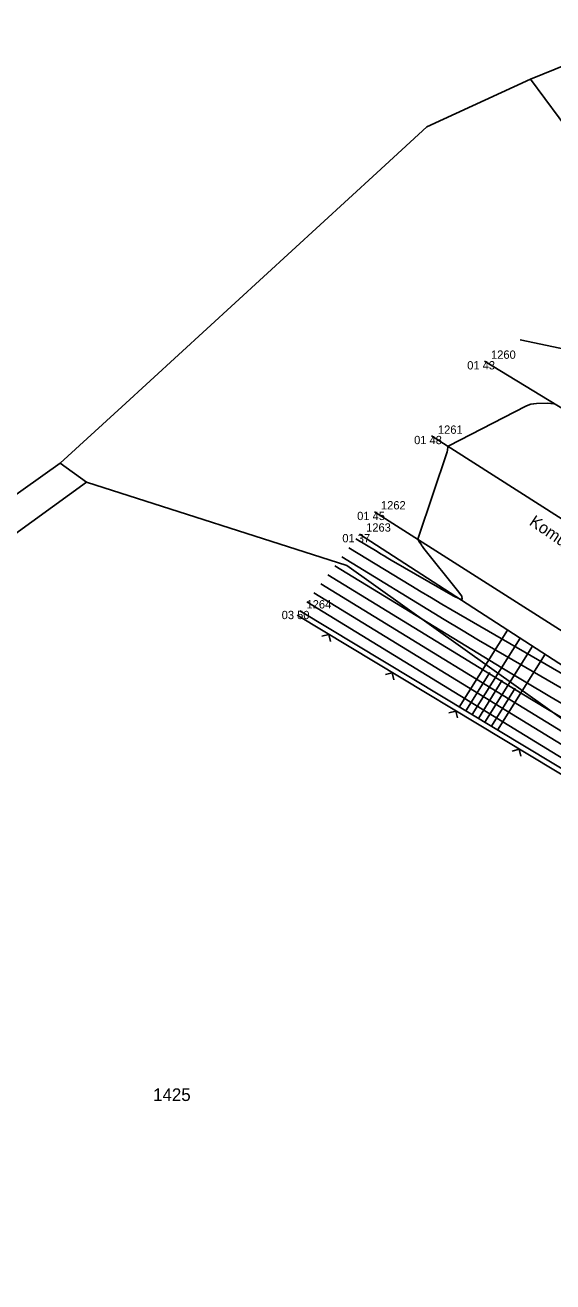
# Model space of a CAD drawing. Extents: x -711234 to -710007, y -1026313 to -1025448.
# Drawn here: x -710622.59 to -710604.8, y -1025538.91 to -1025496.53 of the extents above; entities that cross this region are included whole.
import ezdxf

# ---------------------------------------------------------------- set-up
doc = ezdxf.new("R2010")
doc.units = 0
for name, color, linetype in [('Ex_Major Contours', 7, 'Continuous'), ('Ex_Minor Contours', 7, 'Continuous'), ('Z_body', 7, 'Continuous'), ('Z_body_cisla', 7, 'Continuous'), ('Z_body_vysky_redukovane', 7, 'Continuous'), ('Z_hrany_paty', 7, 'Continuous'), ('Z_katastr_cisla_pozemkova', 7, 'Continuous'), ('Z_katastr_hranice', 7, 'Continuous'), ('Z_komunikace', 7, 'Continuous'), ('Z_komunikace_osa', 7, 'Continuous'), ('Z_ploty', 7, 'Continuous'), ('Z_ploty_znacky', 7, 'Continuous'), ('Z_popisy', 7, 'Continuous'), ('Z_technicke_srafy', 7, 'Continuous')]:
    doc.layers.add(name, color=color, linetype=linetype)

# ---------------------------------------------------------------- blocks, each defined once
blk = doc.blocks.new('POINT_DISPLAY')
blk.add_line((0, 0), (0, 0))
blk = doc.blocks.new('Z212')
for p, q in [((-0.17, 0.17), (0, 0)), ((0, 0), (0.17, 0.17))]:
    blk.add_line(p, q)

msp = doc.modelspace()

# ---------------------------------------------------------------- linework, layer by layer
at = {"layer": 'Ex_Major Contours'}
for points in [[(-710611.907, -1025514.456), (-710608.456, -1025516.569), (-710607.88, -1025516.919), (-710607.301, -1025517.266), (-710606.721, -1025517.609), (-710606.138, -1025517.948), (-710597.097, -1025523.174)], [(-710612.856, -1025515.672), (-710601.725, -1025522.486)]]:
    msp.add_lwpolyline(points, dxfattribs=at)
at = {"layer": 'Ex_Minor Contours'}
for points in [[(-710603.493, -1025507.652), (-710605.898, -1025507.137)], [(-710611.433, -1025513.848), (-710610.721, -1025514.284), (-710610.602, -1025514.356), (-710610.483, -1025514.428), (-710610.363, -1025514.499), (-710610.243, -1025514.569), (-710608.161, -1025515.772), (-710607.947, -1025515.879), (-710607.85, -1025515.885), (-710607.87, -1025515.79), (-710608.008, -1025515.594), (-710609.141, -1025514.173), (-710609.164, -1025514.144), (-710609.186, -1025514.114), (-710609.208, -1025514.084), (-710609.229, -1025514.053), (-710609.312, -1025513.93), (-710609.328, -1025513.899), (-710609.337, -1025513.866), (-710609.337, -1025513.833), (-710609.33, -1025513.798), (-710608.363, -1025510.916), (-710608.357, -1025510.899), (-710608.353, -1025510.881), (-710608.35, -1025510.863), (-710608.347, -1025510.844), (-710608.34, -1025510.77), (-710608.336, -1025510.753), (-710608.329, -1025510.738), (-710608.318, -1025510.726), (-710608.303, -1025510.716), (-710605.709, -1025509.379), (-710605.623, -1025509.34), (-710605.533, -1025509.312), (-710605.441, -1025509.295), (-710605.347, -1025509.288), (-710604.963, -1025509.283), (-710604.868, -1025509.285), (-710604.774, -1025509.296)], [(-710611.67, -1025514.152), (-710609.589, -1025515.427), (-710609.241, -1025515.638), (-710608.892, -1025515.847), (-710608.542, -1025516.054), (-710608.19, -1025516.259), (-710600.705, -1025520.585)], [(-710604.085, -1025519.638), (-710604.899, -1025519.164), (-710605.711, -1025518.685), (-710606.519, -1025518.201), (-710607.324, -1025517.711), (-710612.145, -1025514.76)], [(-710612.382, -1025515.064), (-710605.827, -1025519.077), (-710604.976, -1025519.594), (-710604.121, -1025520.106)], [(-710603.776, -1025520.782), (-710612.619, -1025515.368)], [(-710613.093, -1025515.976), (-710599.675, -1025524.191)]]:
    msp.add_lwpolyline(points, dxfattribs=at)
at = {"layer": 'Z_hrany_paty'}
msp.add_line((-710611.31, -1025513.69), (-710596.53, -1025523.28), dxfattribs=at)
at = {"layer": 'Z_katastr_hranice'}
msp.add_line((-710620.52, -1025511.94), (-710621.41, -1025511.3), dxfattribs=at)
for points in [[(-710605.55, -1025498.35), (-710600.31, -1025496.23), (-710590.39, -1025488.2), (-710567.92, -1025468.18), (-710542.651, -1025448.601)], [(-710621.41, -1025511.3), (-710619.33, -1025509.4), (-710610.73, -1025501.51), (-710609.05, -1025499.96), (-710605.55, -1025498.35)], [(-710605.55, -1025498.35), (-710601.68, -1025503.57), (-710600.21, -1025504.82)], [(-710776.41, -1025637.7), (-710770.58, -1025633.05), (-710765.02, -1025628.66), (-710719.76, -1025587.45), (-710701.69, -1025568.27), (-710632.72, -1025519.35), (-710621.41, -1025511.3)], [(-710577.81, -1025537.82), (-710614.99, -1025571.47), (-710648.25, -1025532.06), (-710620.52, -1025511.94)], [(-710577.81, -1025537.82), (-710583.33, -1025534.38), (-710588.44, -1025531.36), (-710611.74, -1025514.75), (-710620.52, -1025511.94)]]:
    msp.add_lwpolyline(points, dxfattribs=at)
at = {"layer": 'Z_komunikace'}
for p, q in [((-710607.1, -1025507.86), (-710591.8, -1025517.19)), ((-710610.81, -1025512.94), (-710595.95, -1025522.41))]:
    msp.add_line(p, q, dxfattribs=at)
at = {"layer": 'Z_komunikace_osa'}
msp.add_line((-710608.89, -1025510.38), (-710593.94, -1025519.92), dxfattribs=at)
at = {"layer": 'Z_ploty'}
for p, q in [((-710613.42, -1025516.43), (-710598.37, -1025525.5)), ((-710613.33, -1025516.28), (-710598.28, -1025525.35))]:
    msp.add_line(p, q, dxfattribs=at)
at = {"layer": 'Z_technicke_srafy'}
for p, q in [((-710607.95, -1025519.53), (-710606.32, -1025516.93)), ((-710607.52, -1025519.78), (-710605.9, -1025517.2)), ((-710607.09, -1025520.04), (-710605.48, -1025517.47)), ((-710606.66, -1025520.3), (-710605.06, -1025517.74)), ((-710607.73, -1025519.65), (-710606.92, -1025518.36)), ((-710607.3, -1025519.91), (-710606.5, -1025518.62)), ((-710606.87, -1025520.17), (-710606.07, -1025518.89))]:
    msp.add_line(p, q, dxfattribs=at)

# ---------------------------------------------------------------- block references
at = {"layer": 'Z_body'}
for p in [(-710607.1, -1025507.86), (-710608.89, -1025510.38), (-710610.81, -1025512.94), (-710611.31, -1025513.69), (-710613.33, -1025516.28)]:
    msp.add_blockref('POINT_DISPLAY', p, dxfattribs=at)
at = {"layer": 'Z_ploty_znacky', "rotation": 148.9}
for p in [(-710612.35, -1025517.08), (-710610.21, -1025518.37), (-710608.07, -1025519.66), (-710605.93, -1025520.95)]:
    msp.add_blockref('Z212', p, dxfattribs=at)

# ---------------------------------------------------------------- texts
at = {"layer": 'Z_body_cisla'}
for s, p in [('1260', (-710606.88, -1025507.78)), ('1261', (-710608.67, -1025510.31)), ('1262', (-710610.59, -1025512.86)), ('1263', (-710611.09, -1025513.61)), ('1264', (-710613.1, -1025516.2))]:
    msp.add_text(s, height=0.28, dxfattribs=at).set_placement(p)
at = {"layer": 'Z_body_vysky_redukovane'}
for s, p in [('01 43', (-710607.683, -1025508.14)), ('01 48', (-710609.473, -1025510.66)), ('01 45', (-710611.393, -1025513.22)), ('01 37', (-710611.893, -1025513.97)), ('03 50', (-710613.937, -1025516.56))]:
    msp.add_text(s, height=0.28, dxfattribs=at).set_placement(p)
at = {"layer": 'Z_katastr_cisla_pozemkova'}
msp.add_text('1425', height=0.425, dxfattribs=at).set_placement((-710618.27, -1025532.809))
at = {"layer": 'Z_popisy'}
msp.add_text('Komunikace - asfalt', height=0.4, rotation=325.8, dxfattribs=at).set_placement((-710605.62, -1025513.36))

doc.saveas('drawing.dxf')
